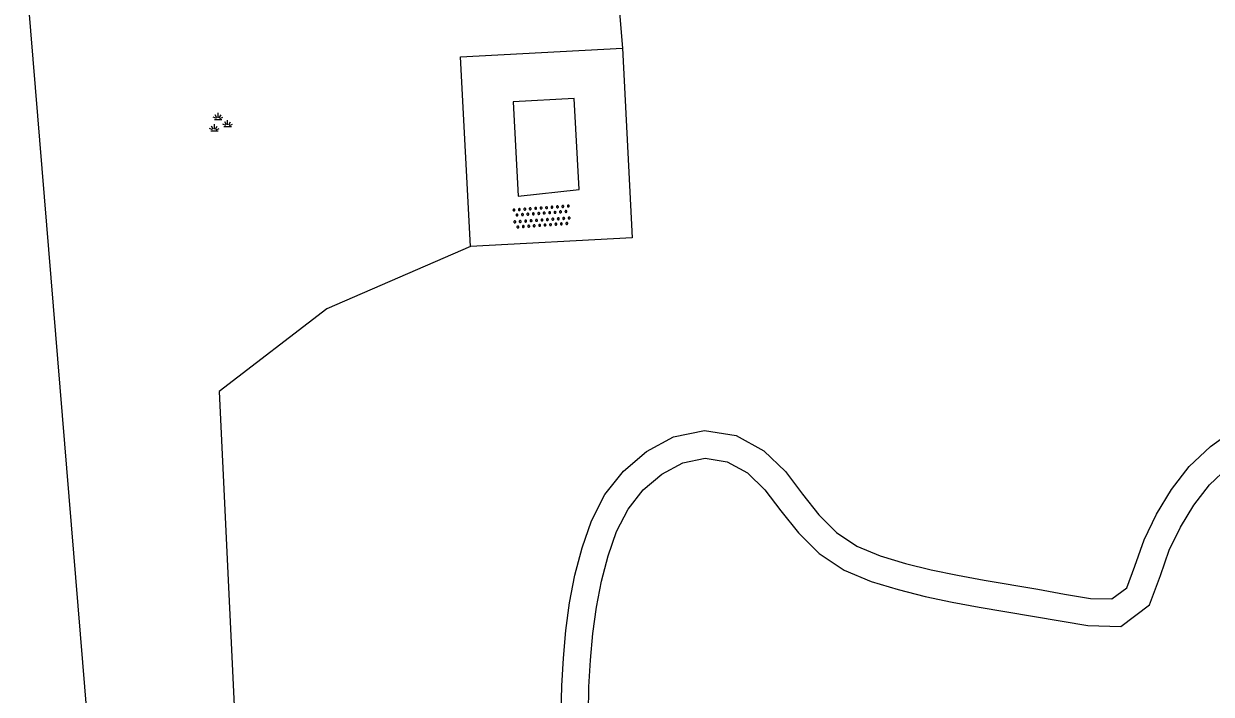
# Model space of a CAD drawing. Extents: x 126000 to 131009, y 393000 to 395500.
# Drawn here: x 127398 to 127441.57, y 394669.3 to 394693.9 of the extents above; entities that cross this region are included whole.
import ezdxf

# ---------------------------------------------------------------- set-up
doc = ezdxf.new("R2010")
doc.units = 0
for name, color, linetype in [('gg-afsc-draadraster', 7, 'Continuous'), ('gg-knt-onverhard', 7, 'Continuous'), ('gg-kwrk-betonelement', 7, 'Continuous'), ('gt-grn-groengrens', 7, 'Continuous'), ('gt-symb-groenvak', 7, 'Continuous'), ('gt-symb-overige verharding', 7, 'Continuous')]:
    doc.layers.add(name, color=color, linetype=linetype)

# ---------------------------------------------------------------- blocks, each defined once
blk = doc.blocks.new('gt0-OVH')
at = {"layer": 'gt-symb-overige verharding'}
for points in [[(-0.972, 0.298), (-0.967, 0.308), (-0.965, 0.319), (-0.966, 0.33), (-0.971, 0.34), (-0.978, 0.348), (-0.988, 0.353), (-0.999, 0.355), (-1.01, 0.354), (-1.02, 0.349), (-1.028, 0.342), (-1.033, 0.332), (-1.035, 0.321), (-1.034, 0.31), (-1.029, 0.3), (-1.022, 0.292), (-1.012, 0.287), (-1.001, 0.285), (-0.99, 0.286), (-0.98, 0.291)], [(-0.872, 0.106), (-0.867, 0.116), (-0.865, 0.126), (-0.866, 0.137), (-0.871, 0.147), (-0.878, 0.156), (-0.888, 0.161), (-0.899, 0.163), (-0.91, 0.162), (-0.92, 0.157), (-0.928, 0.15), (-0.933, 0.14), (-0.935, 0.129), (-0.934, 0.118), (-0.929, 0.108), (-0.922, 0.1), (-0.912, 0.095), (-0.901, 0.092), (-0.89, 0.094), (-0.88, 0.098)], [(-0.772, 0.298), (-0.767, 0.308), (-0.765, 0.319), (-0.766, 0.33), (-0.771, 0.34), (-0.778, 0.348), (-0.788, 0.353), (-0.799, 0.355), (-0.81, 0.354), (-0.82, 0.349), (-0.828, 0.342), (-0.833, 0.332), (-0.835, 0.321), (-0.834, 0.31), (-0.829, 0.3), (-0.822, 0.292), (-0.812, 0.287), (-0.801, 0.285), (-0.79, 0.286), (-0.78, 0.291)], [(-0.672, 0.106), (-0.667, 0.116), (-0.665, 0.126), (-0.666, 0.137), (-0.671, 0.147), (-0.678, 0.156), (-0.688, 0.161), (-0.699, 0.163), (-0.71, 0.162), (-0.72, 0.157), (-0.728, 0.15), (-0.733, 0.14), (-0.735, 0.129), (-0.734, 0.118), (-0.729, 0.108), (-0.722, 0.1), (-0.712, 0.095), (-0.701, 0.092), (-0.69, 0.094), (-0.68, 0.098)], [(-0.572, 0.298), (-0.567, 0.308), (-0.565, 0.319), (-0.566, 0.33), (-0.571, 0.34), (-0.578, 0.348), (-0.588, 0.353), (-0.599, 0.355), (-0.61, 0.354), (-0.62, 0.349), (-0.628, 0.342), (-0.633, 0.332), (-0.635, 0.321), (-0.634, 0.31), (-0.629, 0.3), (-0.622, 0.292), (-0.612, 0.287), (-0.601, 0.285), (-0.59, 0.286), (-0.58, 0.291)], [(-0.472, 0.106), (-0.467, 0.116), (-0.465, 0.126), (-0.466, 0.137), (-0.471, 0.147), (-0.478, 0.156), (-0.488, 0.161), (-0.499, 0.163), (-0.51, 0.162), (-0.52, 0.157), (-0.528, 0.15), (-0.533, 0.14), (-0.535, 0.129), (-0.534, 0.118), (-0.529, 0.108), (-0.522, 0.1), (-0.512, 0.095), (-0.501, 0.092), (-0.49, 0.094), (-0.48, 0.098)], [(-0.372, 0.298), (-0.367, 0.308), (-0.365, 0.319), (-0.366, 0.33), (-0.371, 0.34), (-0.378, 0.348), (-0.388, 0.353), (-0.399, 0.355), (-0.41, 0.354), (-0.42, 0.349), (-0.428, 0.342), (-0.433, 0.332), (-0.435, 0.321), (-0.434, 0.31), (-0.429, 0.3), (-0.422, 0.292), (-0.412, 0.287), (-0.401, 0.285), (-0.39, 0.286), (-0.38, 0.291)], [(-0.272, 0.106), (-0.267, 0.116), (-0.265, 0.126), (-0.266, 0.137), (-0.271, 0.147), (-0.278, 0.156), (-0.288, 0.161), (-0.299, 0.163), (-0.31, 0.162), (-0.32, 0.157), (-0.328, 0.15), (-0.333, 0.14), (-0.335, 0.129), (-0.334, 0.118), (-0.329, 0.108), (-0.322, 0.1), (-0.312, 0.095), (-0.301, 0.092), (-0.29, 0.094), (-0.28, 0.098)], [(-0.172, 0.298), (-0.167, 0.308), (-0.165, 0.319), (-0.166, 0.33), (-0.171, 0.34), (-0.178, 0.348), (-0.188, 0.353), (-0.199, 0.355), (-0.21, 0.354), (-0.22, 0.349), (-0.228, 0.342), (-0.233, 0.332), (-0.235, 0.321), (-0.234, 0.31), (-0.229, 0.3), (-0.222, 0.292), (-0.212, 0.287), (-0.201, 0.285), (-0.19, 0.286), (-0.18, 0.291)], [(-0.072, 0.106), (-0.067, 0.116), (-0.065, 0.126), (-0.066, 0.137), (-0.071, 0.147), (-0.078, 0.156), (-0.088, 0.161), (-0.099, 0.163), (-0.11, 0.162), (-0.12, 0.157), (-0.128, 0.15), (-0.133, 0.14), (-0.135, 0.129), (-0.134, 0.118), (-0.129, 0.108), (-0.122, 0.1), (-0.112, 0.095), (-0.101, 0.092), (-0.09, 0.094), (-0.08, 0.098)], [(0.028, 0.298), (0.033, 0.308), (0.035, 0.319), (0.034, 0.33), (0.029, 0.34), (0.022, 0.348), (0.012, 0.353), (0.001, 0.355), (-0.01, 0.354), (-0.02, 0.349), (-0.028, 0.342), (-0.033, 0.332), (-0.035, 0.321), (-0.034, 0.31), (-0.029, 0.3), (-0.022, 0.292), (-0.012, 0.287), (-0.001, 0.285), (0.01, 0.286), (0.02, 0.291)], [(0.128, 0.106), (0.133, 0.116), (0.135, 0.126), (0.134, 0.137), (0.129, 0.147), (0.122, 0.156), (0.112, 0.161), (0.101, 0.163), (0.09, 0.162), (0.08, 0.157), (0.072, 0.15), (0.067, 0.14), (0.065, 0.129), (0.066, 0.118), (0.071, 0.108), (0.078, 0.1), (0.088, 0.095), (0.099, 0.092), (0.11, 0.094), (0.12, 0.098)], [(0.228, 0.298), (0.233, 0.308), (0.235, 0.319), (0.234, 0.33), (0.229, 0.34), (0.222, 0.348), (0.212, 0.353), (0.201, 0.355), (0.19, 0.354), (0.18, 0.349), (0.172, 0.342), (0.167, 0.332), (0.165, 0.321), (0.166, 0.31), (0.171, 0.3), (0.178, 0.292), (0.188, 0.287), (0.199, 0.285), (0.21, 0.286), (0.22, 0.291)], [(0.328, 0.106), (0.333, 0.116), (0.335, 0.126), (0.334, 0.137), (0.329, 0.147), (0.322, 0.156), (0.312, 0.161), (0.301, 0.163), (0.29, 0.162), (0.28, 0.157), (0.272, 0.15), (0.267, 0.14), (0.265, 0.129), (0.266, 0.118), (0.271, 0.108), (0.278, 0.1), (0.288, 0.095), (0.299, 0.092), (0.31, 0.094), (0.32, 0.098)], [(0.428, 0.298), (0.433, 0.308), (0.435, 0.319), (0.434, 0.33), (0.429, 0.34), (0.422, 0.348), (0.412, 0.353), (0.401, 0.355), (0.39, 0.354), (0.38, 0.349), (0.372, 0.342), (0.367, 0.332), (0.365, 0.321), (0.366, 0.31), (0.371, 0.3), (0.378, 0.292), (0.388, 0.287), (0.399, 0.285), (0.41, 0.286), (0.42, 0.291)], [(0.528, 0.106), (0.533, 0.116), (0.535, 0.126), (0.534, 0.137), (0.529, 0.147), (0.522, 0.156), (0.512, 0.161), (0.501, 0.163), (0.49, 0.162), (0.48, 0.157), (0.472, 0.15), (0.467, 0.14), (0.465, 0.129), (0.466, 0.118), (0.471, 0.108), (0.478, 0.1), (0.488, 0.095), (0.499, 0.092), (0.51, 0.094), (0.52, 0.098)], [(0.628, 0.298), (0.633, 0.308), (0.635, 0.319), (0.634, 0.33), (0.629, 0.34), (0.622, 0.348), (0.612, 0.353), (0.601, 0.355), (0.59, 0.354), (0.58, 0.349), (0.572, 0.342), (0.567, 0.332), (0.565, 0.321), (0.566, 0.31), (0.571, 0.3), (0.578, 0.292), (0.588, 0.287), (0.599, 0.285), (0.61, 0.286), (0.62, 0.291)], [(0.728, 0.106), (0.733, 0.116), (0.735, 0.126), (0.734, 0.137), (0.729, 0.147), (0.722, 0.156), (0.712, 0.161), (0.701, 0.163), (0.69, 0.162), (0.68, 0.157), (0.672, 0.15), (0.667, 0.14), (0.665, 0.129), (0.666, 0.118), (0.671, 0.108), (0.678, 0.1), (0.688, 0.095), (0.699, 0.092), (0.71, 0.094), (0.72, 0.098)], [(0.828, 0.298), (0.833, 0.308), (0.835, 0.319), (0.834, 0.33), (0.829, 0.34), (0.822, 0.348), (0.812, 0.353), (0.801, 0.355), (0.79, 0.354), (0.78, 0.349), (0.772, 0.342), (0.767, 0.332), (0.765, 0.321), (0.766, 0.31), (0.771, 0.3), (0.778, 0.292), (0.788, 0.287), (0.799, 0.285), (0.81, 0.286), (0.82, 0.291)], [(0.928, 0.106), (0.933, 0.116), (0.935, 0.126), (0.934, 0.137), (0.929, 0.147), (0.922, 0.156), (0.912, 0.161), (0.901, 0.163), (0.89, 0.162), (0.88, 0.157), (0.872, 0.15), (0.867, 0.14), (0.865, 0.129), (0.866, 0.118), (0.871, 0.108), (0.878, 0.1), (0.888, 0.095), (0.899, 0.092), (0.91, 0.094), (0.92, 0.098)], [(1.028, 0.298), (1.033, 0.308), (1.035, 0.319), (1.034, 0.33), (1.029, 0.34), (1.022, 0.348), (1.012, 0.353), (1.001, 0.355), (0.99, 0.354), (0.98, 0.349), (0.972, 0.342), (0.967, 0.332), (0.965, 0.321), (0.966, 0.31), (0.971, 0.3), (0.978, 0.292), (0.988, 0.287), (0.999, 0.285), (1.01, 0.286), (1.02, 0.291)], [(-0.972, -0.142), (-0.967, -0.132), (-0.965, -0.121), (-0.966, -0.11), (-0.971, -0.1), (-0.978, -0.092), (-0.988, -0.087), (-0.999, -0.085), (-1.01, -0.086), (-1.02, -0.091), (-1.028, -0.098), (-1.033, -0.108), (-1.035, -0.119), (-1.034, -0.13), (-1.029, -0.14), (-1.022, -0.148), (-1.012, -0.153), (-1.001, -0.155), (-0.99, -0.154), (-0.98, -0.149)], [(-0.872, -0.334), (-0.867, -0.324), (-0.865, -0.314), (-0.866, -0.303), (-0.871, -0.293), (-0.878, -0.284), (-0.888, -0.279), (-0.899, -0.277), (-0.91, -0.278), (-0.92, -0.283), (-0.928, -0.29), (-0.933, -0.3), (-0.935, -0.311), (-0.934, -0.322), (-0.929, -0.332), (-0.922, -0.34), (-0.912, -0.345), (-0.901, -0.348), (-0.89, -0.346), (-0.88, -0.342)], [(-0.772, -0.142), (-0.767, -0.132), (-0.765, -0.121), (-0.766, -0.11), (-0.771, -0.1), (-0.778, -0.092), (-0.788, -0.087), (-0.799, -0.085), (-0.81, -0.086), (-0.82, -0.091), (-0.828, -0.098), (-0.833, -0.108), (-0.835, -0.119), (-0.834, -0.13), (-0.829, -0.14), (-0.822, -0.148), (-0.812, -0.153), (-0.801, -0.155), (-0.79, -0.154), (-0.78, -0.149)], [(-0.672, -0.334), (-0.667, -0.324), (-0.665, -0.314), (-0.666, -0.303), (-0.671, -0.293), (-0.678, -0.284), (-0.688, -0.279), (-0.699, -0.277), (-0.71, -0.278), (-0.72, -0.283), (-0.728, -0.29), (-0.733, -0.3), (-0.735, -0.311), (-0.734, -0.322), (-0.729, -0.332), (-0.722, -0.34), (-0.712, -0.345), (-0.701, -0.348), (-0.69, -0.346), (-0.68, -0.342)], [(-0.572, -0.142), (-0.567, -0.132), (-0.565, -0.121), (-0.566, -0.11), (-0.571, -0.1), (-0.578, -0.092), (-0.588, -0.087), (-0.599, -0.085), (-0.61, -0.086), (-0.62, -0.091), (-0.628, -0.098), (-0.633, -0.108), (-0.635, -0.119), (-0.634, -0.13), (-0.629, -0.14), (-0.622, -0.148), (-0.612, -0.153), (-0.601, -0.155), (-0.59, -0.154), (-0.58, -0.149)], [(-0.472, -0.334), (-0.467, -0.324), (-0.465, -0.314), (-0.466, -0.303), (-0.471, -0.293), (-0.478, -0.284), (-0.488, -0.279), (-0.499, -0.277), (-0.51, -0.278), (-0.52, -0.283), (-0.528, -0.29), (-0.533, -0.3), (-0.535, -0.311), (-0.534, -0.322), (-0.529, -0.332), (-0.522, -0.34), (-0.512, -0.345), (-0.501, -0.348), (-0.49, -0.346), (-0.48, -0.342)], [(-0.372, -0.142), (-0.367, -0.132), (-0.365, -0.121), (-0.366, -0.11), (-0.371, -0.1), (-0.378, -0.092), (-0.388, -0.087), (-0.399, -0.085), (-0.41, -0.086), (-0.42, -0.091), (-0.428, -0.098), (-0.433, -0.108), (-0.435, -0.119), (-0.434, -0.13), (-0.429, -0.14), (-0.422, -0.148), (-0.412, -0.153), (-0.401, -0.155), (-0.39, -0.154), (-0.38, -0.149)], [(-0.272, -0.334), (-0.267, -0.324), (-0.265, -0.314), (-0.266, -0.303), (-0.271, -0.293), (-0.278, -0.284), (-0.288, -0.279), (-0.299, -0.277), (-0.31, -0.278), (-0.32, -0.283), (-0.328, -0.29), (-0.333, -0.3), (-0.335, -0.311), (-0.334, -0.322), (-0.329, -0.332), (-0.322, -0.34), (-0.312, -0.345), (-0.301, -0.348), (-0.29, -0.346), (-0.28, -0.342)], [(-0.172, -0.142), (-0.167, -0.132), (-0.165, -0.121), (-0.166, -0.11), (-0.171, -0.1), (-0.178, -0.092), (-0.188, -0.087), (-0.199, -0.085), (-0.21, -0.086), (-0.22, -0.091), (-0.228, -0.098), (-0.233, -0.108), (-0.235, -0.119), (-0.234, -0.13), (-0.229, -0.14), (-0.222, -0.148), (-0.212, -0.153), (-0.201, -0.155), (-0.19, -0.154), (-0.18, -0.149)], [(-0.072, -0.334), (-0.067, -0.324), (-0.065, -0.314), (-0.066, -0.303), (-0.071, -0.293), (-0.078, -0.284), (-0.088, -0.279), (-0.099, -0.277), (-0.11, -0.278), (-0.12, -0.283), (-0.128, -0.29), (-0.133, -0.3), (-0.135, -0.311), (-0.134, -0.322), (-0.129, -0.332), (-0.122, -0.34), (-0.112, -0.345), (-0.101, -0.348), (-0.09, -0.346), (-0.08, -0.342)], [(0.028, -0.142), (0.033, -0.132), (0.035, -0.121), (0.034, -0.11), (0.029, -0.1), (0.022, -0.092), (0.012, -0.087), (0.001, -0.085), (-0.01, -0.086), (-0.02, -0.091), (-0.028, -0.098), (-0.033, -0.108), (-0.035, -0.119), (-0.034, -0.13), (-0.029, -0.14), (-0.022, -0.148), (-0.012, -0.153), (-0.001, -0.155), (0.01, -0.154), (0.02, -0.149)], [(0.128, -0.334), (0.133, -0.324), (0.135, -0.314), (0.134, -0.303), (0.129, -0.293), (0.122, -0.284), (0.112, -0.279), (0.101, -0.277), (0.09, -0.278), (0.08, -0.283), (0.072, -0.29), (0.067, -0.3), (0.065, -0.311), (0.066, -0.322), (0.071, -0.332), (0.078, -0.34), (0.088, -0.345), (0.099, -0.348), (0.11, -0.346), (0.12, -0.342)], [(0.228, -0.142), (0.233, -0.132), (0.235, -0.121), (0.234, -0.11), (0.229, -0.1), (0.222, -0.092), (0.212, -0.087), (0.201, -0.085), (0.19, -0.086), (0.18, -0.091), (0.172, -0.098), (0.167, -0.108), (0.165, -0.119), (0.166, -0.13), (0.171, -0.14), (0.178, -0.148), (0.188, -0.153), (0.199, -0.155), (0.21, -0.154), (0.22, -0.149)], [(0.328, -0.334), (0.333, -0.324), (0.335, -0.314), (0.334, -0.303), (0.329, -0.293), (0.322, -0.284), (0.312, -0.279), (0.301, -0.277), (0.29, -0.278), (0.28, -0.283), (0.272, -0.29), (0.267, -0.3), (0.265, -0.311), (0.266, -0.322), (0.271, -0.332), (0.278, -0.34), (0.288, -0.345), (0.299, -0.348), (0.31, -0.346), (0.32, -0.342)], [(0.428, -0.142), (0.433, -0.132), (0.435, -0.121), (0.434, -0.11), (0.429, -0.1), (0.422, -0.092), (0.412, -0.087), (0.401, -0.085), (0.39, -0.086), (0.38, -0.091), (0.372, -0.098), (0.367, -0.108), (0.365, -0.119), (0.366, -0.13), (0.371, -0.14), (0.378, -0.148), (0.388, -0.153), (0.399, -0.155), (0.41, -0.154), (0.42, -0.149)], [(0.528, -0.334), (0.533, -0.324), (0.535, -0.314), (0.534, -0.303), (0.529, -0.293), (0.522, -0.284), (0.512, -0.279), (0.501, -0.277), (0.49, -0.278), (0.48, -0.283), (0.472, -0.29), (0.467, -0.3), (0.465, -0.311), (0.466, -0.322), (0.471, -0.332), (0.478, -0.34), (0.488, -0.345), (0.499, -0.348), (0.51, -0.346), (0.52, -0.342)], [(0.628, -0.142), (0.633, -0.132), (0.635, -0.121), (0.634, -0.11), (0.629, -0.1), (0.622, -0.092), (0.612, -0.087), (0.601, -0.085), (0.59, -0.086), (0.58, -0.091), (0.572, -0.098), (0.567, -0.108), (0.565, -0.119), (0.566, -0.13), (0.571, -0.14), (0.578, -0.148), (0.588, -0.153), (0.599, -0.155), (0.61, -0.154), (0.62, -0.149)], [(0.728, -0.334), (0.733, -0.324), (0.735, -0.314), (0.734, -0.303), (0.729, -0.293), (0.722, -0.284), (0.712, -0.279), (0.701, -0.277), (0.69, -0.278), (0.68, -0.283), (0.672, -0.29), (0.667, -0.3), (0.665, -0.311), (0.666, -0.322), (0.671, -0.332), (0.678, -0.34), (0.688, -0.345), (0.699, -0.348), (0.71, -0.346), (0.72, -0.342)], [(0.828, -0.142), (0.833, -0.132), (0.835, -0.121), (0.834, -0.11), (0.829, -0.1), (0.822, -0.092), (0.812, -0.087), (0.801, -0.085), (0.79, -0.086), (0.78, -0.091), (0.772, -0.098), (0.767, -0.108), (0.765, -0.119), (0.766, -0.13), (0.771, -0.14), (0.778, -0.148), (0.788, -0.153), (0.799, -0.155), (0.81, -0.154), (0.82, -0.149)], [(0.928, -0.334), (0.933, -0.324), (0.935, -0.314), (0.934, -0.303), (0.929, -0.293), (0.922, -0.284), (0.912, -0.279), (0.901, -0.277), (0.89, -0.278), (0.88, -0.283), (0.872, -0.29), (0.867, -0.3), (0.865, -0.311), (0.866, -0.322), (0.871, -0.332), (0.878, -0.34), (0.888, -0.345), (0.899, -0.348), (0.91, -0.346), (0.92, -0.342)], [(1.028, -0.142), (1.033, -0.132), (1.035, -0.121), (1.034, -0.11), (1.029, -0.1), (1.022, -0.092), (1.012, -0.087), (1.001, -0.085), (0.99, -0.086), (0.98, -0.091), (0.972, -0.098), (0.967, -0.108), (0.965, -0.119), (0.966, -0.13), (0.971, -0.14), (0.978, -0.148), (0.988, -0.153), (0.999, -0.155), (1.01, -0.154), (1.02, -0.149)]]:
    blk.add_lwpolyline(points, close=True, dxfattribs=at)
blk = doc.blocks.new('gt0-GRVAK')
at = {"layer": 'gt-symb-groenvak'}
for p, q in [((-0.11, 0.189), (-0.228, 0.24)), ((-0.182, 0.153), (0.088, 0.153)), ((-0.091, 0.211), (-0.156, 0.322)), ((-0.047, 0.214), (-0.047, 0.393)), ((-0.004, 0.211), (0.061, 0.322)), ((0.015, 0.189), (0.133, 0.24)), ((0.262, -0.052), (0.197, 0.059)), ((0.305, -0.049), (0.305, 0.13)), ((0.349, -0.052), (0.414, 0.059)), ((-0.245, -0.228), (-0.363, -0.177)), ((-0.318, -0.264), (-0.047, -0.264)), ((-0.226, -0.206), (-0.291, -0.095)), ((-0.183, -0.203), (-0.183, -0.024)), ((-0.139, -0.206), (-0.074, -0.095)), ((-0.12, -0.228), (-0.002, -0.177)), ((0.243, -0.074), (0.125, -0.023)), ((0.17, -0.11), (0.441, -0.11)), ((0.368, -0.074), (0.486, -0.023))]:
    blk.add_line(p, q, dxfattribs=at)

msp = doc.modelspace()

# ---------------------------------------------------------------- linework, layer by layer
at = {"layer": 'gg-afsc-draadraster'}
msp.add_lwpolyline([(127398.362, 394696.654), (127397.999, 394696.624), (127401.394, 394655.451)], dxfattribs=at)
at = {"layer": 'gg-knt-onverhard'}
for points in [[(127414.388, 394685.732), (127414.022, 394692.69), (127419.964, 394693.003)], [(127419.964, 394693.003), (127420.33, 394686.05), (127414.388, 394685.732)], [(127417.722, 394668.586), (127417.741, 394669.607), (127417.799, 394670.623), (127417.889, 394671.638), (127418.025, 394672.655), (127418.222, 394673.667), (127418.485, 394674.669), (127418.831, 394675.665), (127419.327, 394676.628), (127420.007, 394677.49), (127420.845, 394678.207), (127421.837, 394678.739), (127422.977, 394678.979), (127424.142, 394678.791), (127425.15, 394678.232), (127425.947, 394677.467), (127426.57, 394676.643), (127427.17, 394675.887), (127427.826, 394675.237), (127428.574, 394674.731), (127429.427, 394674.377), (127430.349, 394674.101), (127431.3, 394673.865), (127432.263, 394673.662), (127433.237, 394673.483), (127435.207, 394673.15), (127436.192, 394672.973), (127437.14, 394672.813), (127437.931, 394672.796), (127438.477, 394673.203), (127438.774, 394673.995), (127439.106, 394674.963), (127439.565, 394675.912), (127440.115, 394676.81), (127440.768, 394677.651), (127441.542, 394678.393), (127442.432, 394679.029)], [(127418.722, 394668.591), (127418.74, 394669.569), (127418.796, 394670.55), (127418.883, 394671.528), (127419.012, 394672.493), (127419.198, 394673.444), (127419.442, 394674.377), (127419.753, 394675.27), (127420.172, 394676.085), (127420.731, 394676.794), (127421.413, 394677.377), (127422.183, 394677.79), (127423.001, 394677.962), (127423.81, 394677.831), (127424.551, 394677.421), (127425.197, 394676.8), (127425.78, 394676.03), (127426.424, 394675.219), (127427.189, 394674.461), (127428.098, 394673.847), (127429.091, 394673.434), (127430.085, 394673.136), (127431.076, 394672.89), (127432.07, 394672.681), (127433.063, 394672.498), (127437.045, 394671.815), (127438.253, 394671.789), (127439.311, 394672.577), (127439.716, 394673.658), (127440.032, 394674.582), (127440.444, 394675.432), (127440.938, 394676.241), (127441.513, 394676.979), (127442.182, 394677.621)]]:
    msp.add_lwpolyline(points, dxfattribs=at)
at = {"layer": 'gg-kwrk-betonelement'}
msp.add_lwpolyline([(127416.14, 394687.575), (127418.377, 394687.819), (127418.201, 394691.157), (127415.957, 394691.039), (127416.14, 394687.575)], dxfattribs=at)
at = {"layer": 'gt-grn-groengrens'}
for points in [[(127413.42, 394697.895), (127419.519, 394698.398), (127419.964, 394693.003)], [(127414.388, 394685.732), (127409.124, 394683.437), (127405.168, 394680.411), (127405.925, 394664.522)]]:
    msp.add_lwpolyline(points, dxfattribs=at)

# ---------------------------------------------------------------- block references
at = {"layer": 'gt-symb-groenvak'}
msp.add_blockref('gt0-GRVAK', (127405.176, 394690.24), dxfattribs=at)
at = {"layer": 'gt-symb-overige verharding', "rotation": 4.073364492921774}
msp.add_blockref('gt0-OVH', (127417.006, 394686.822), dxfattribs=at)

doc.saveas('drawing.dxf')
